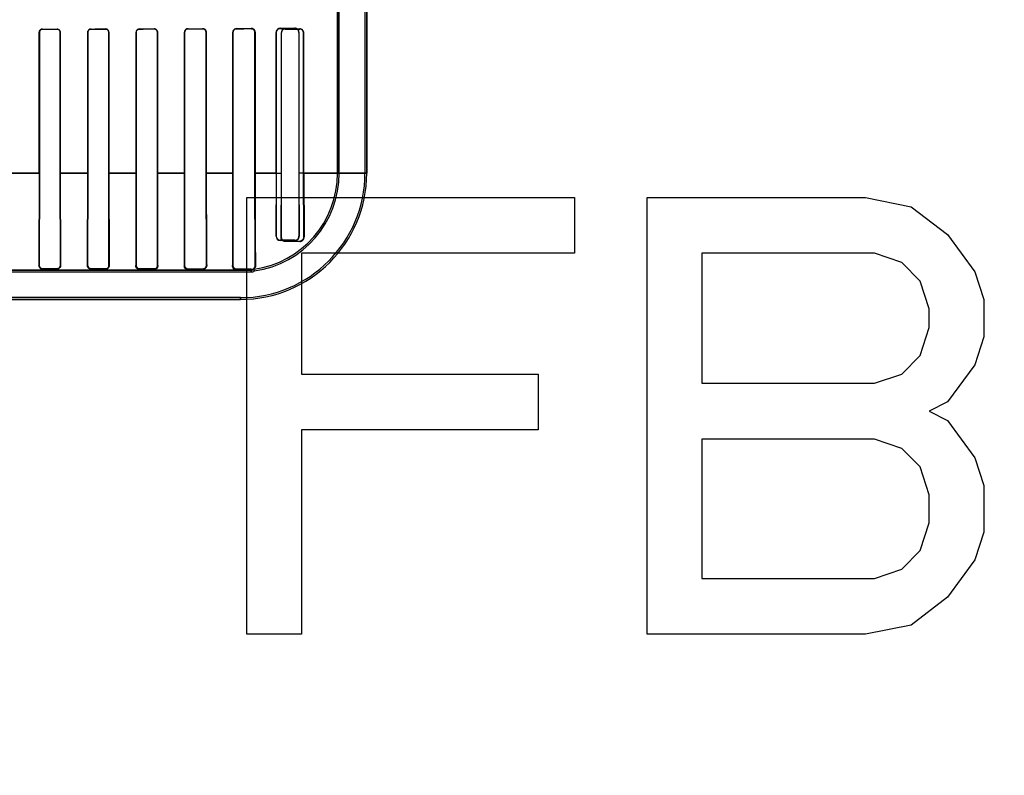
# Model space of a CAD drawing. Header units: millimetres. Extents: x 0 to 297, y 0 to 210.
# Tile 355 of 499: x 240.561 to 241.271, y 156.727 to 157.272. Entities that reach past the tile are written whole.
import ezdxf

# ---------------------------------------------------------------- set-up
doc = ezdxf.new("R2010")
doc.units = ezdxf.units.MM
doc.header["$LTSCALE"] = 16.335
doc.layers.get('0').update_dxf_attribs({"linetype": 'CONTINUOUS'})
for name, color, linetype in [('AXES_REF', 7, 'CONTINUOUS'), ('INTFCLR_1', 7, 'CONTINUOUS'), ('INTFCLR_72935', 7, 'CONTINUOUS')]:
    doc.layers.add(name, color=color, linetype=linetype)

msp = doc.modelspace()

# ---------------------------------------------------------------- linework, layer by layer
at = {"color": 7, "linetype": 'Continuous'}
for p, q in [((240.72438, 156.82896), (240.72438, 157.14396)), ((240.72438, 157.14396), (240.96063, 157.14396)), ((240.96063, 157.14396), (240.96063, 157.10375)), ((241.01313, 156.82896), (241.01313, 157.14396)), ((241.01313, 157.14396), (241.17063, 157.14396)), ((241.17063, 157.14396), (241.20344, 157.13726)), ((241.20344, 157.13726), (241.22969, 157.11716)), ((241.22969, 157.11716), (241.24938, 157.09035)), ((240.76375, 157.10375), (240.76375, 157.01662)), ((240.96063, 157.10375), (240.76375, 157.10375)), ((241.0525, 157.10375), (241.0525, 157.00992)), ((241.17719, 157.10375), (241.0525, 157.10375)), ((241.19688, 157.09705), (241.17719, 157.10375)), ((241.21, 157.08365), (241.19688, 157.09705)), ((241.24938, 157.09035), (241.25594, 157.07024)), ((241.21657, 157.06354), (241.21, 157.08365)), ((241.25594, 157.07024), (241.25594, 157.04343)), ((241.21657, 157.05013), (241.21657, 157.06354)), ((241.21, 157.03003), (241.21657, 157.05013)), ((241.25594, 157.04343), (241.24938, 157.02333)), ((241.19688, 157.01662), (241.21, 157.03003)), ((241.24938, 157.02333), (241.22969, 156.99652)), ((240.76375, 157.01662), (240.93438, 157.01662)), ((240.93438, 157.01662), (240.93438, 156.97641)), ((241.17719, 157.00992), (241.19688, 157.01662)), ((241.0525, 157.00992), (241.17719, 157.00992)), ((241.22969, 156.99652), (241.21657, 156.98982)), ((241.21657, 156.98982), (241.22969, 156.98311)), ((241.22969, 156.98311), (241.24938, 156.95631)), ((240.76375, 156.97641), (240.76375, 156.82896)), ((240.93438, 156.97641), (240.76375, 156.97641)), ((241.0525, 156.96971), (241.0525, 156.86918)), ((241.17719, 156.96971), (241.0525, 156.96971)), ((241.19688, 156.96301), (241.17719, 156.96971)), ((241.21, 156.9496), (241.19688, 156.96301)), ((241.24938, 156.95631), (241.25594, 156.9362)), ((241.21657, 156.9295), (241.21, 156.9496)), ((241.25594, 156.9362), (241.25594, 156.90269)), ((241.21657, 156.90939), (241.21657, 156.9295)), ((241.21, 156.88928), (241.21657, 156.90939)), ((241.25594, 156.90269), (241.24938, 156.88258)), ((241.19688, 156.87588), (241.21, 156.88928)), ((241.24938, 156.88258), (241.22969, 156.85577)), ((241.17719, 156.86918), (241.19688, 156.87588)), ((241.0525, 156.86918), (241.17719, 156.86918)), ((241.22969, 156.85577), (241.20344, 156.83567)), ((241.20344, 156.83567), (241.17063, 156.82896)), ((240.76375, 156.82896), (240.72438, 156.82896)), ((241.17063, 156.82896), (241.01313, 156.82896))]:
    msp.add_line(p, q, dxfattribs=at)
for radius in [6.78708, 6.7865, 6.74304]:
    msp.add_circle((241.48891, 154.71146), radius, dxfattribs=at)
for radius, start, end in [(6.72, 278.277129, 261.722871), (6.874, 113.082692, 346.830891)]:
    msp.add_arc((241.48891, 154.71146), radius, start, end, dxfattribs=at)
at = {"layer": 'AXES_REF', "color": 9, "linetype": 'Continuous'}
msp.add_circle((241.48891, 154.71146), 4.15, dxfattribs=at)
msp.add_arc((241.48891, 154.71146), 6.19116, 94.411812, 85.588188, dxfattribs=at)
at = {"layer": 'INTFCLR_1', "color": 6, "linetype": 'Continuous'}
for p, q in [((240.80957, 159.03047), (240.80957, 157.16145)), ((240.8108, 159.03045), (240.8108, 157.16145)), ((240.7898, 157.27877), (240.7898, 157.16145)), ((240.79104, 157.16145), (240.79104, 157.27877)), ((240.57463, 157.26295), (240.57463, 157.16145)), ((240.57471, 157.26295), (240.57471, 157.16145)), ((240.58975, 157.16145), (240.58975, 157.26295)), ((240.58983, 157.16145), (240.58983, 157.26295)), ((240.60956, 157.26295), (240.60956, 157.16145)), ((240.60965, 157.26295), (240.60965, 157.16145)), ((240.62481, 157.16145), (240.62481, 157.26295)), ((240.6249, 157.16145), (240.6249, 157.26295)), ((240.64448, 157.26295), (240.64448, 157.16145)), ((240.64457, 157.26295), (240.64457, 157.16145)), ((240.6599, 157.16145), (240.6599, 157.26295)), ((240.65999, 157.16145), (240.65999, 157.26295)), ((240.67938, 157.26295), (240.67938, 157.16145)), ((240.67948, 157.26295), (240.67948, 157.16145)), ((240.695, 157.16145), (240.695, 157.26295)), ((240.69511, 157.16145), (240.69511, 157.26295)), ((240.71424, 157.26295), (240.71424, 157.16145)), ((240.71436, 157.26295), (240.71436, 157.16145)), ((240.73014, 157.16145), (240.73014, 157.26295)), ((240.73027, 157.16145), (240.73027, 157.26295)), ((240.74905, 157.26247), (240.74905, 157.16145)), ((240.7492, 157.26247), (240.7492, 157.16145)), ((240.76533, 157.16145), (240.76533, 157.26247)), ((240.76551, 157.16145), (240.76551, 157.26247)), ((240.57463, 157.16145), (240.57444, 157.09495)), ((240.57471, 157.16145), (240.5746, 157.09495)), ((240.58986, 157.09495), (240.58975, 157.16145)), ((240.59002, 157.09495), (240.58983, 157.16145)), ((240.60956, 157.16145), (240.60936, 157.09495)), ((240.60965, 157.16145), (240.60953, 157.09495)), ((240.62493, 157.09495), (240.62481, 157.16145)), ((240.6249, 157.16145), (240.62511, 157.09495)), ((240.64448, 157.16145), (240.64426, 157.09495)), ((240.64457, 157.16145), (240.64445, 157.09495)), ((240.66003, 157.09495), (240.6599, 157.16145)), ((240.66022, 157.09495), (240.65999, 157.16145)), ((240.67938, 157.16145), (240.67913, 157.09495)), ((240.67948, 157.16145), (240.67934, 157.09495)), ((240.69515, 157.09495), (240.695, 157.16145)), ((240.71436, 157.16145), (240.7142, 157.09495)), ((240.73032, 157.09495), (240.73014, 157.16145)), ((240.74905, 157.16145), (240.74891, 157.11547)), ((240.7492, 157.16145), (240.74911, 157.11547)), ((240.76543, 157.11547), (240.76533, 157.16145)), ((240.76551, 157.16145), (240.76573, 157.11547)), ((240.75197, 157.11258), (240.76247, 157.11251)), ((240.75197, 157.11235), (240.76247, 157.11221)), ((240.5524, 157.09022), (240.72747, 157.09022)), ((240.57697, 157.09257), (240.58747, 157.09255)), ((240.57697, 157.09238), (240.58747, 157.09236)), ((240.61197, 157.09251), (240.62247, 157.09248)), ((240.61197, 157.0923), (240.62247, 157.09227)), ((240.64697, 157.09242), (240.65747, 157.09239)), ((240.64697, 157.09218), (240.65747, 157.09214)), ((240.68197, 157.0923), (240.69247, 157.09226)), ((240.68197, 157.09202), (240.69247, 157.09195)), ((240.71697, 157.09215), (240.72747, 157.0921)), ((240.72747, 157.09145), (240.7198, 157.09145)), ((240.73, 157.09095), (240.72954, 157.09214)), ((240.7198, 157.07169), (240.12963, 157.07169))]:
    msp.add_line(p, q, dxfattribs=at)
at = {"layer": 'INTFCLR_1', "color": 9, "linetype": 'Continuous'}
for p, q in [((240.57697, 157.26522), (240.57697, 157.2653)), ((240.58747, 157.26531), (240.58747, 157.26523)), ((240.61197, 157.26528), (240.61197, 157.26536)), ((240.62247, 157.26538), (240.62247, 157.2653)), ((240.64697, 157.26535), (240.64697, 157.26544)), ((240.65747, 157.26547), (240.65747, 157.26538)), ((240.68197, 157.26545), (240.68197, 157.26555)), ((240.69247, 157.26559), (240.69247, 157.26548)), ((240.71697, 157.26557), (240.71697, 157.26569)), ((240.72747, 157.26574), (240.72747, 157.26562)), ((240.75197, 157.26525), (240.75197, 157.2654)), ((240.76247, 157.26548), (240.76247, 157.26531)), ((240.57463, 157.26295), (240.57471, 157.26295)), ((240.58975, 157.26295), (240.58983, 157.26295)), ((240.60956, 157.26295), (240.60965, 157.26295)), ((240.62481, 157.26295), (240.6249, 157.26295)), ((240.64448, 157.26295), (240.64457, 157.26295)), ((240.6599, 157.26295), (240.65999, 157.26295)), ((240.67938, 157.26295), (240.67948, 157.26295)), ((240.695, 157.26295), (240.69511, 157.26295)), ((240.71424, 157.26295), (240.71436, 157.26295)), ((240.73014, 157.26295), (240.73027, 157.26295)), ((240.74905, 157.26247), (240.7492, 157.26247)), ((240.76533, 157.26247), (240.76551, 157.26247)), ((240.5547, 157.16145), (240.57471, 157.16145)), ((240.58975, 157.16145), (240.60965, 157.16145)), ((240.62481, 157.16145), (240.64457, 157.16145)), ((240.6599, 157.16145), (240.67948, 157.16145)), ((240.695, 157.16145), (240.71436, 157.16145)), ((240.73014, 157.16145), (240.7492, 157.16145)), ((240.76533, 157.16145), (240.8108, 157.16145)), ((240.74911, 157.11547), (240.74891, 157.11547)), ((240.76573, 157.11547), (240.76543, 157.11547)), ((240.75197, 157.11235), (240.75197, 157.11258)), ((240.76247, 157.11251), (240.76247, 157.11221)), ((240.5746, 157.09495), (240.57444, 157.09495)), ((240.59002, 157.09495), (240.58986, 157.09495)), ((240.60953, 157.09495), (240.60936, 157.09495)), ((240.62511, 157.09495), (240.62493, 157.09495)), ((240.64445, 157.09495), (240.64426, 157.09495)), ((240.66022, 157.09495), (240.66003, 157.09495)), ((240.67934, 157.09495), (240.67913, 157.09495)), ((240.69539, 157.09495), (240.69515, 157.09495)), ((240.7142, 157.09495), (240.71392, 157.09495)), ((240.73032, 157.09495), (240.73068, 157.09495)), ((240.7198, 157.09145), (240.5524, 157.09145)), ((240.57697, 157.09238), (240.57697, 157.09257)), ((240.58747, 157.09255), (240.58747, 157.09236)), ((240.61197, 157.0923), (240.61197, 157.09251)), ((240.62247, 157.09248), (240.62247, 157.09227)), ((240.64697, 157.09218), (240.64697, 157.09242)), ((240.65747, 157.09239), (240.65747, 157.09214)), ((240.68197, 157.09202), (240.68197, 157.0923)), ((240.69247, 157.09226), (240.69247, 157.09195)), ((240.71697, 157.09171), (240.71697, 157.09215)), ((240.72747, 157.0921), (240.72747, 157.09022)), ((240.7198, 157.07045), (240.12963, 157.07045)), ((240.7198, 157.07045), (240.7198, 157.07169))]:
    msp.add_line(p, q, dxfattribs=at)
at = {"layer": 'INTFCLR_1', "color": 7, "linetype": 'Continuous'}
for p, q in [((240.71579, 157.09198), (240.71536, 157.09222)), ((240.71626, 157.09181), (240.71579, 157.09198)), ((240.71697, 157.09171), (240.71626, 157.09181))]:
    msp.add_line(p, q, dxfattribs=at)
for points in [[(240.72747, 157.26574), (240.72757, 157.26574), (240.72768, 157.26574), (240.72778, 157.26573), (240.72788, 157.26571), (240.72797, 157.2657), (240.72807, 157.26568), (240.72816, 157.26566), (240.72825, 157.26563), (240.72833, 157.26561)], [(240.72832, 157.26548), (240.72823, 157.26551), (240.72814, 157.26553), (240.72805, 157.26556), (240.72796, 157.26557), (240.72786, 157.26559), (240.72776, 157.2656), (240.72767, 157.26561), (240.72757, 157.26562), (240.72747, 157.26562)], [(240.76332, 157.26519), (240.76324, 157.26521), (240.76315, 157.26523), (240.76306, 157.26525), (240.76297, 157.26527), (240.76288, 157.26529), (240.76278, 157.2653), (240.76268, 157.26531), (240.76257, 157.26531), (240.76247, 157.26531)], [(240.60964, 157.09374), (240.60959, 157.09386), (240.60954, 157.09397), (240.6095, 157.0941), (240.60946, 157.09424), (240.60942, 157.09438), (240.60939, 157.09452), (240.60938, 157.09466), (240.60937, 157.09481), (240.60936, 157.09495)], [(240.60953, 157.09495), (240.60953, 157.09486), (240.60954, 157.09476), (240.60955, 157.09466), (240.60956, 157.09456), (240.60958, 157.09447), (240.6096, 157.09437), (240.60963, 157.09427), (240.60966, 157.09417), (240.6097, 157.09407)], [(240.66022, 157.09495), (240.66022, 157.09486), (240.66022, 157.09477), (240.66022, 157.09468), (240.66021, 157.09459), (240.66019, 157.0945), (240.66018, 157.0944), (240.66016, 157.0943), (240.66013, 157.09421), (240.66011, 157.09411)]]:
    msp.add_lwpolyline(points, dxfattribs=at)
at = {"layer": 'INTFCLR_1', "color": 6, "linetype": 'Continuous'}
for centre, radius, start, end in [((240.75199, 157.26247), 0.00294, 90.39895, 179.99479), ((240.76249, 157.26247), 0.00302, 0.0097, 90.49661), ((240.7198, 157.16145), 0.091, 270, 360), ((240.7198, 157.16145), 0.08977, 270, 0), ((240.7198, 157.16145), 0.07, 277.99614, 360), ((240.7198, 157.16145), 0.07123, 278.22792, 0), ((240.75198, 157.11546), 0.00287, 179.76462, 269.62421), ((240.76252, 157.11541), 0.0032, 268.98273, 0.96556), ((240.76249, 157.11545), 0.00294, 269.56269, 0.29226), ((240.69248, 157.09494), 0.00267, 269.77451, 0.33762), ((240.72748, 157.09493), 0.00284, 269.67596, 0.42881), ((240.72747, 157.09495), 0.0035, 270, 306.33672), ((240.72747, 157.09495), 0.00473, 270, 302.31512)]:
    msp.add_arc(centre, radius, start, end, dxfattribs=at)
for centre, major_axis, start_param, end_param in [((240.42472, 157.26645), (0.36509, 0), -1.140627, -1.108745), ((240.42472, 157.26645), (0.38609, 0), -1.165445, -1.135656), ((240.42472, 157.26645), (0.36509, 0), -1.032246, -0.998394), ((240.42472, 157.26645), (0.38609, 0), -1.064439, -1.033062), ((240.42472, 157.26645), (0.36509, 0), -0.9163, -0.879521), ((240.42472, 157.26645), (0.38609, 0), -0.9574, -0.923735), ((240.42472, 157.26645), (0.36509, 0), -0.788898, -0.747504), ((240.42472, 157.26645), (0.38609, 0), -0.841558, -0.804464), ((240.42472, 157.26645), (0.36509, 0), -0.642675, -0.593022), ((240.42472, 157.26645), (0.38609, 0), -0.712156, -0.66947), ((240.42472, 157.26597), (0.36509, 0), -0.4593, -0.389436), ((240.42472, 157.26597), (0.38609, 0), -0.559335, -0.505765)]:
    msp.add_ellipse(centre, major_axis=major_axis, ratio=0.003491, start_param=start_param, end_param=end_param, dxfattribs=at)
for points, knots in [([(240.57697, 157.2653), (240.57641, 157.2653), (240.57518, 157.26484), (240.57463, 157.26359), (240.57463, 157.26295)], [0, 0, 0, 0, 0.463766, 1, 1, 1, 1]), ([(240.57697, 157.26522), (240.57651, 157.26522), (240.57534, 157.26487), (240.57471, 157.26365), (240.57471, 157.26295)], [0, 0, 0, 0, 0.393954, 1, 1, 1, 1]), ([(240.58983, 157.26295), (240.58983, 157.26347), (240.58942, 157.26471), (240.58815, 157.26532), (240.58747, 157.26531)], [0, 0, 0, 0, 0.429292, 1, 1, 1, 1]), ([(240.58975, 157.26295), (240.58975, 157.26346), (240.58935, 157.26465), (240.58813, 157.26523), (240.58747, 157.26523)], [0, 0, 0, 0, 0.431437, 1, 1, 1, 1]), ([(240.61197, 157.26536), (240.61138, 157.26536), (240.61011, 157.26488), (240.60956, 157.2636), (240.60956, 157.26295)], [0, 0, 0, 0, 0.47334, 1, 1, 1, 1]), ([(240.61197, 157.26528), (240.61149, 157.26528), (240.61028, 157.26491), (240.60965, 157.26366), (240.60965, 157.26295)], [0, 0, 0, 0, 0.401643, 1, 1, 1, 1]), ([(240.6249, 157.26295), (240.6249, 157.26347), (240.62449, 157.26475), (240.62318, 157.26539), (240.62247, 157.26538)], [0, 0, 0, 0, 0.419413, 1, 1, 1, 1]), ([(240.62481, 157.26295), (240.62481, 157.26346), (240.62442, 157.26469), (240.62315, 157.2653), (240.62247, 157.2653)], [0, 0, 0, 0, 0.422805, 1, 1, 1, 1]), ([(240.64697, 157.26544), (240.64649, 157.26544), (240.64521, 157.26509), (240.64448, 157.26374), (240.64448, 157.26295)], [0, 0, 0, 0, 0.373743, 1, 1, 1, 1]), ([(240.64697, 157.26535), (240.64652, 157.26535), (240.64528, 157.26501), (240.64457, 157.26372), (240.64457, 157.26295)], [0, 0, 0, 0, 0.369217, 1, 1, 1, 1]), ([(240.65999, 157.26295), (240.65999, 157.26347), (240.65959, 157.26479), (240.65823, 157.26548), (240.65747, 157.26547)], [0, 0, 0, 0, 0.405294, 1, 1, 1, 1]), ([(240.6599, 157.26295), (240.6599, 157.26346), (240.6595, 157.26473), (240.65819, 157.26538), (240.65747, 157.26538)], [0, 0, 0, 0, 0.4116, 1, 1, 1, 1]), ([(240.68197, 157.26555), (240.68145, 157.26555), (240.6801, 157.26515), (240.67938, 157.26375), (240.67938, 157.26295)], [0, 0, 0, 0, 0.394587, 1, 1, 1, 1]), ([(240.68197, 157.26545), (240.68145, 157.26545), (240.68015, 157.26504), (240.67948, 157.2637), (240.67948, 157.26295)], [0, 0, 0, 0, 0.409287, 1, 1, 1, 1]), ([(240.69511, 157.26295), (240.69511, 157.26346), (240.69473, 157.26483), (240.6933, 157.26559), (240.69247, 157.26559)], [0, 0, 0, 0, 0.376083, 1, 1, 1, 1]), ([(240.695, 157.26295), (240.695, 157.26346), (240.69462, 157.26478), (240.69325, 157.26549), (240.69247, 157.26548)], [0, 0, 0, 0, 0.392607, 1, 1, 1, 1]), ([(240.71697, 157.26569), (240.71646, 157.26569), (240.71505, 157.26531), (240.71424, 157.26383), (240.71424, 157.26295)], [0, 0, 0, 0, 0.364649, 1, 1, 1, 1]), ([(240.71697, 157.26557), (240.7165, 157.26557), (240.71516, 157.26523), (240.71436, 157.26381), (240.71436, 157.26295)], [0, 0, 0, 0, 0.351042, 1, 1, 1, 1]), ([(240.75197, 157.26525), (240.75142, 157.26525), (240.74998, 157.26483), (240.7492, 157.26334), (240.7492, 157.26247)], [0, 0, 0, 0, 0.38412, 1, 1, 1, 1]), ([(240.69511, 157.16145), (240.69511, 157.16005), (240.69511, 157.15724), (240.69511, 157.15304), (240.69511, 157.14884), (240.69512, 157.14466), (240.69513, 157.1405), (240.69513, 157.13637), (240.69514, 157.13227), (240.69515, 157.12823), (240.69517, 157.12424), (240.69518, 157.12035), (240.6952, 157.11653), (240.69521, 157.11284), (240.69524, 157.10929), (240.69526, 157.10592), (240.69529, 157.10279), (240.69531, 157.0999), (240.69535, 157.09732), (240.69537, 157.0957), (240.69539, 157.09495)], [0, 0, 0, 0, 0.063369, 0.126652, 0.189729, 0.252754, 0.315169, 0.377454, 0.438989, 0.500359, 0.55942, 0.618922, 0.675915, 0.731627, 0.785378, 0.836436, 0.8834, 0.926854, 0.966422, 1, 1, 1, 1]), ([(240.71424, 157.16145), (240.71424, 157.16079), (240.71424, 157.15947), (240.71424, 157.15748), (240.71424, 157.15549), (240.71424, 157.1535), (240.71424, 157.15151), (240.71424, 157.14952), (240.71423, 157.14752), (240.71423, 157.14552), (240.71423, 157.14352), (240.71422, 157.14151), (240.71422, 157.13951), (240.71422, 157.1375), (240.71421, 157.13549), (240.71421, 157.13347), (240.7142, 157.13146), (240.7142, 157.12945), (240.71419, 157.12745), (240.71418, 157.12545), (240.71418, 157.12346), (240.71417, 157.12148), (240.71416, 157.11951), (240.71415, 157.11756), (240.71414, 157.11564), (240.71413, 157.11373), (240.71412, 157.11186), (240.71411, 157.11002), (240.71409, 157.10822), (240.71408, 157.10646), (240.71406, 157.10476), (240.71405, 157.10311), (240.71403, 157.10153), (240.71401, 157.10003), (240.71398, 157.09784), (240.71395, 157.09616), (240.71392, 157.09495)], [0, 0, 0, 0, 0.029867, 0.059742, 0.089635, 0.11955, 0.1495, 0.179482, 0.209509, 0.239575, 0.26969, 0.299842, 0.330039, 0.360261, 0.39051, 0.42076, 0.451007, 0.481217, 0.511377, 0.541445, 0.571397, 0.601185, 0.630768, 0.660096, 0.689112, 0.717758, 0.745962, 0.773654, 0.800751, 0.827175, 0.85283, 0.877615, 0.901401, 0.924129, 0.945682, 1, 1, 1, 1]), ([(240.73027, 157.16145), (240.73027, 157.16084), (240.73027, 157.1596), (240.73027, 157.15775), (240.73027, 157.15589), (240.73027, 157.15403), (240.73027, 157.15216), (240.73027, 157.15029), (240.73028, 157.14842), (240.73028, 157.14653), (240.73028, 157.14464), (240.73028, 157.14274), (240.73029, 157.14083), (240.73029, 157.13892), (240.7303, 157.13699), (240.7303, 157.13506), (240.73031, 157.13312), (240.73031, 157.13117), (240.73032, 157.12922), (240.73033, 157.12726), (240.73033, 157.12531), (240.73034, 157.12335), (240.73035, 157.1214), (240.73036, 157.11946), (240.73037, 157.11753), (240.73038, 157.11561), (240.7304, 157.11372), (240.73041, 157.11185), (240.73043, 157.11001), (240.73044, 157.10821), (240.73046, 157.10645), (240.73048, 157.10475), (240.7305, 157.10312), (240.73052, 157.10158), (240.73055, 157.09977), (240.73059, 157.09758), (240.73064, 157.09586), (240.73068, 157.09495)], [0, 0, 0, 0, 0.027864, 0.055744, 0.08366, 0.111627, 0.139665, 0.167785, 0.196004, 0.224329, 0.252774, 0.281341, 0.31004, 0.338867, 0.367824, 0.396898, 0.426086, 0.455366, 0.484725, 0.514126, 0.54355, 0.57295, 0.602293, 0.631521, 0.660581, 0.6894, 0.717926, 0.746078, 0.773758, 0.800874, 0.827375, 0.853099, 0.877722, 0.900905, 0.922316, 0.959331, 1, 1, 1, 1]), ([(240.57444, 157.09495), (240.57443, 157.09447), (240.57478, 157.09314), (240.57616, 157.09238), (240.57697, 157.09238)], [0, 0, 0, 0, 0.374088, 1, 1, 1, 1]), ([(240.5746, 157.09495), (240.5746, 157.09447), (240.57496, 157.09323), (240.57624, 157.09257), (240.57697, 157.09257)], [0, 0, 0, 0, 0.402235, 1, 1, 1, 1]), ([(240.58747, 157.09255), (240.58793, 157.09255), (240.58918, 157.0929), (240.58986, 157.0942), (240.58986, 157.09495)], [0, 0, 0, 0, 0.381627, 1, 1, 1, 1]), ([(240.62247, 157.09248), (240.62293, 157.09248), (240.62421, 157.09283), (240.62494, 157.09417), (240.62493, 157.09495)], [0, 0, 0, 0, 0.370947, 1, 1, 1, 1]), ([(240.64445, 157.09495), (240.64445, 157.09445), (240.64483, 157.09313), (240.64619, 157.09242), (240.64697, 157.09242)], [0, 0, 0, 0, 0.394161, 1, 1, 1, 1]), ([(240.65747, 157.09239), (240.65794, 157.09239), (240.65926, 157.09273), (240.66003, 157.09412), (240.66003, 157.09495)], [0, 0, 0, 0, 0.362125, 1, 1, 1, 1]), ([(240.67934, 157.09495), (240.67934, 157.09443), (240.67973, 157.09306), (240.68115, 157.09231), (240.68197, 157.0923)], [0, 0, 0, 0, 0.391411, 1, 1, 1, 1]), ([(240.72954, 157.09214), (240.72905, 157.09207), (240.73091, 157.0936), (240.7307, 157.09441), (240.73068, 157.09495)], [0, 0, 0, 0, 0.475271, 1, 1, 1, 1]), ([(240.71697, 157.09171), (240.71744, 157.0917), (240.71859, 157.09168), (240.7198, 157.09164), (240.72262, 157.09162), (240.72041, 157.09145), (240.7198, 157.09145)], [0, 0, 0, 0, 0.216783, 0.503818, 0.717771, 1, 1, 1, 1])]:
    msp.add_open_spline(points, degree=3, knots=knots, dxfattribs=at)
at = {"layer": 'INTFCLR_1', "color": 7, "linetype": 'Continuous'}
for points, knots in [([(240.73027, 157.26295), (240.73027, 157.26352), (240.72984, 157.26498), (240.72833, 157.26573), (240.72747, 157.26574)], [0, 0, 0, 0, 0.39445, 1, 1, 1, 1]), ([(240.73014, 157.26295), (240.73014, 157.26342), (240.7298, 157.2648), (240.72835, 157.2656), (240.72747, 157.26562)], [0, 0, 0, 0, 0.342813, 1, 1, 1, 1]), ([(240.72833, 157.26561), (240.72888, 157.26543), (240.72989, 157.26472), (240.73027, 157.26353), (240.73027, 157.26295)], [0, 0, 0, 0, 0.496787, 1, 1, 1, 1]), ([(240.76533, 157.26247), (240.76533, 157.26295), (240.76498, 157.26443), (240.76342, 157.26531), (240.76247, 157.26531)], [0, 0, 0, 0, 0.336726, 1, 1, 1, 1]), ([(240.74891, 157.11547), (240.7489, 157.11485), (240.74924, 157.11373), (240.75045, 157.11262), (240.75145, 157.11236), (240.75197, 157.11235)], [0, 0, 0, 0, 0.388333, 0.675434, 1, 1, 1, 1]), ([(240.58747, 157.09236), (240.58793, 157.09236), (240.58926, 157.0927), (240.59002, 157.09411), (240.59002, 157.09495)], [0, 0, 0, 0, 0.353136, 1, 1, 1, 1]), ([(240.60936, 157.09495), (240.60937, 157.09446), (240.6097, 157.09309), (240.61112, 157.09231), (240.61197, 157.0923)], [0, 0, 0, 0, 0.369902, 1, 1, 1, 1]), ([(240.60953, 157.09495), (240.60953, 157.09446), (240.60991, 157.09318), (240.61122, 157.0925), (240.61197, 157.09251)], [0, 0, 0, 0, 0.400657, 1, 1, 1, 1]), ([(240.6097, 157.09407), (240.60987, 157.09362), (240.61049, 157.09281), (240.61148, 157.09251), (240.61197, 157.09251)], [0, 0, 0, 0, 0.494619, 1, 1, 1, 1]), ([(240.62247, 157.09227), (240.62292, 157.09227), (240.62385, 157.09251), (240.62487, 157.09354), (240.62511, 157.09449), (240.62511, 157.09495)], [0, 0, 0, 0, 0.325955, 0.665861, 1, 1, 1, 1]), ([(240.64426, 157.09495), (240.64427, 157.0945), (240.64448, 157.09356), (240.64549, 157.09247), (240.64648, 157.09219), (240.64697, 157.09218)], [0, 0, 0, 0, 0.31758, 0.655144, 1, 1, 1, 1]), ([(240.65747, 157.09214), (240.65792, 157.09214), (240.65886, 157.09238), (240.65995, 157.09342), (240.66023, 157.09443), (240.66022, 157.09495)], [0, 0, 0, 0, 0.316954, 0.636834, 1, 1, 1, 1]), ([(240.67913, 157.09495), (240.67913, 157.09444), (240.67936, 157.09345), (240.68044, 157.09232), (240.68144, 157.09203), (240.68197, 157.09202)], [0, 0, 0, 0, 0.341214, 0.651077, 1, 1, 1, 1]), ([(240.69247, 157.09195), (240.69292, 157.09195), (240.69387, 157.09218), (240.69507, 157.09323), (240.6954, 157.09435), (240.69539, 157.09495)], [0, 0, 0, 0, 0.296938, 0.606295, 1, 1, 1, 1]), ([(240.71392, 157.09495), (240.71394, 157.09449), (240.71409, 157.09352), (240.71512, 157.09219), (240.71629, 157.09172), (240.71697, 157.09171)], [0, 0, 0, 0, 0.285788, 0.58441, 1, 1, 1, 1]), ([(240.71419, 157.09495), (240.71419, 157.09435), (240.71466, 157.09288), (240.71615, 157.09215), (240.71696, 157.09215)], [0, 0, 0, 0, 0.426912, 1, 1, 1, 1])]:
    msp.add_open_spline(points, degree=3, knots=knots, dxfattribs=at)
for points in [[(240.74987, 157.1132), (240.74942, 157.11363), (240.74896, 157.11421), (240.74896, 157.11484)], [(240.75197, 157.11235), (240.75139, 157.11235), (240.75073, 157.11245), (240.75031, 157.11285)], [(240.59002, 157.09495), (240.59003, 157.09444), (240.58986, 157.0939), (240.58957, 157.09347)], [(240.62511, 157.09495), (240.62511, 157.09449), (240.62502, 157.09399), (240.62476, 157.0936)], [(240.64522, 157.09283), (240.64484, 157.09316), (240.64438, 157.0936), (240.64439, 157.0941)], [(240.67985, 157.09298), (240.67954, 157.09334), (240.6792, 157.09376), (240.6792, 157.09423)], [(240.69539, 157.09495), (240.6954, 157.09448), (240.69534, 157.09395), (240.69507, 157.09355)], [(240.7142, 157.09495), (240.71419, 157.09442), (240.71436, 157.09386), (240.71465, 157.09341)], [(240.58957, 157.09347), (240.5893, 157.09308), (240.58895, 157.09257), (240.58848, 157.09257)], [(240.62465, 157.09342), (240.6244, 157.09306), (240.62409, 157.09254), (240.62364, 157.09254)], [(240.64697, 157.09218), (240.64649, 157.09219), (240.64595, 157.09226), (240.64559, 157.09257)], [(240.68197, 157.09202), (240.68149, 157.09202), (240.6809, 157.09204), (240.68058, 157.0924)], [(240.71465, 157.09341), (240.71493, 157.09298), (240.7153, 157.09241), (240.71582, 157.09241)]]:
    msp.add_open_spline(points, degree=3, dxfattribs=at)
at = {"layer": 'INTFCLR_72935', "color": 6, "linetype": 'Continuous'}
for p, q in [((240.80957, 159.03048), (240.80957, 157.16145)), ((240.8108, 157.16145), (240.8108, 159.03045)), ((240.7898, 157.16145), (240.7898, 157.28082)), ((240.79104, 157.16145), (240.79104, 157.28207)), ((240.57463, 157.16145), (240.57463, 157.26295)), ((240.57471, 157.16145), (240.57471, 157.26295)), ((240.58975, 157.26295), (240.58975, 157.16145)), ((240.58983, 157.26295), (240.58983, 157.16145)), ((240.60956, 157.16145), (240.60956, 157.26295)), ((240.60965, 157.16145), (240.60965, 157.26295)), ((240.62481, 157.26295), (240.62481, 157.16145)), ((240.6249, 157.26295), (240.6249, 157.16145)), ((240.64448, 157.16145), (240.64448, 157.26295)), ((240.64457, 157.16145), (240.64457, 157.26295)), ((240.6599, 157.26295), (240.6599, 157.16145)), ((240.65999, 157.26295), (240.65999, 157.16145)), ((240.67938, 157.16145), (240.67938, 157.26295)), ((240.67948, 157.16145), (240.67948, 157.26295)), ((240.695, 157.26295), (240.695, 157.16145)), ((240.69511, 157.26295), (240.69511, 157.16145)), ((240.71424, 157.16145), (240.71424, 157.26295)), ((240.71436, 157.16145), (240.71436, 157.26295)), ((240.73014, 157.26295), (240.73014, 157.16145)), ((240.73027, 157.26295), (240.73027, 157.16145)), ((240.74557, 157.16145), (240.74557, 157.26295)), ((240.74571, 157.16145), (240.74571, 157.26295)), ((240.76181, 157.26295), (240.76181, 157.16145)), ((240.76198, 157.26295), (240.76198, 157.16145)), ((240.57463, 157.16145), (240.57444, 157.09495)), ((240.5746, 157.09495), (240.57471, 157.16145)), ((240.58975, 157.16145), (240.58986, 157.09495)), ((240.59002, 157.09495), (240.58983, 157.16145)), ((240.60956, 157.16145), (240.60936, 157.09495)), ((240.60953, 157.09495), (240.60965, 157.16145)), ((240.62481, 157.16145), (240.62493, 157.09495)), ((240.6249, 157.16145), (240.62511, 157.09495)), ((240.64448, 157.16145), (240.64426, 157.09495)), ((240.64445, 157.09495), (240.64457, 157.16145)), ((240.6599, 157.16145), (240.66003, 157.09495)), ((240.66022, 157.09495), (240.65999, 157.16145)), ((240.67938, 157.16145), (240.67913, 157.09495)), ((240.67934, 157.09495), (240.67948, 157.16145)), ((240.695, 157.16145), (240.69515, 157.09495)), ((240.7142, 157.09495), (240.71436, 157.16145)), ((240.73014, 157.16145), (240.73032, 157.09495)), ((240.74557, 157.16145), (240.74544, 157.11595)), ((240.74563, 157.11595), (240.74571, 157.16145)), ((240.76181, 157.16145), (240.7619, 157.11595)), ((240.76198, 157.16145), (240.76216, 157.11595)), ((240.75897, 157.11303), (240.74847, 157.1131)), ((240.5491, 157.09022), (240.72747, 157.09022)), ((240.58747, 157.09255), (240.57697, 157.09257)), ((240.57697, 157.09238), (240.58747, 157.09236)), ((240.62247, 157.09248), (240.61197, 157.09251)), ((240.61197, 157.0923), (240.62247, 157.09227)), ((240.65747, 157.09239), (240.64697, 157.09242)), ((240.64697, 157.09218), (240.65747, 157.09214)), ((240.69247, 157.09226), (240.68197, 157.0923)), ((240.68197, 157.09202), (240.69247, 157.09195)), ((240.72747, 157.0921), (240.71697, 157.09215)), ((240.7198, 157.09145), (240.72747, 157.09145)), ((240.73, 157.09095), (240.72954, 157.09214)), ((240.7198, 157.07169), (240.12963, 157.07169))]:
    msp.add_line(p, q, dxfattribs=at)
at = {"layer": 'INTFCLR_72935', "color": 9, "linetype": 'Continuous'}
for p, q in [((240.57697, 157.2653), (240.57697, 157.26522)), ((240.58747, 157.26523), (240.58747, 157.26531)), ((240.61197, 157.26536), (240.61197, 157.26528)), ((240.62247, 157.2653), (240.62247, 157.26538)), ((240.64697, 157.26544), (240.64697, 157.26535)), ((240.65747, 157.26538), (240.65747, 157.26547)), ((240.68197, 157.26555), (240.68197, 157.26545)), ((240.69247, 157.26548), (240.69247, 157.26559)), ((240.71697, 157.26569), (240.71697, 157.26557)), ((240.72747, 157.26562), (240.72747, 157.26574)), ((240.74847, 157.26587), (240.74847, 157.26572)), ((240.75897, 157.26578), (240.75897, 157.26594)), ((240.57471, 157.26295), (240.57463, 157.26295)), ((240.58983, 157.26295), (240.58975, 157.26295)), ((240.60965, 157.26295), (240.60956, 157.26295)), ((240.6249, 157.26295), (240.62481, 157.26295)), ((240.64457, 157.26295), (240.64448, 157.26295)), ((240.65999, 157.26295), (240.6599, 157.26295)), ((240.67948, 157.26295), (240.67938, 157.26295)), ((240.69511, 157.26295), (240.695, 157.26295)), ((240.71436, 157.26295), (240.71424, 157.26295)), ((240.73027, 157.26295), (240.73014, 157.26295)), ((240.74571, 157.26295), (240.74557, 157.26295)), ((240.76198, 157.26295), (240.76181, 157.26295)), ((240.57471, 157.16145), (240.5547, 157.16145)), ((240.60965, 157.16145), (240.58975, 157.16145)), ((240.64457, 157.16145), (240.62481, 157.16145)), ((240.67948, 157.16145), (240.6599, 157.16145)), ((240.71436, 157.16145), (240.695, 157.16145)), ((240.74571, 157.16145), (240.73014, 157.16145)), ((240.8108, 157.16145), (240.76181, 157.16145)), ((240.74544, 157.11595), (240.74563, 157.11595)), ((240.7619, 157.11595), (240.76216, 157.11595)), ((240.74847, 157.1131), (240.74847, 157.11288)), ((240.75897, 157.11276), (240.75897, 157.11303)), ((240.57444, 157.09495), (240.5746, 157.09495)), ((240.58986, 157.09495), (240.59002, 157.09495)), ((240.60936, 157.09495), (240.60953, 157.09495)), ((240.62493, 157.09495), (240.62511, 157.09495)), ((240.64426, 157.09495), (240.64445, 157.09495)), ((240.66003, 157.09495), (240.66022, 157.09495)), ((240.67913, 157.09495), (240.67934, 157.09495)), ((240.69515, 157.09495), (240.69539, 157.09495)), ((240.71392, 157.09495), (240.7142, 157.09495)), ((240.73068, 157.09495), (240.73032, 157.09495)), ((240.5524, 157.09145), (240.7198, 157.09145)), ((240.57697, 157.09257), (240.57697, 157.09238)), ((240.58747, 157.09236), (240.58747, 157.09255)), ((240.61197, 157.09251), (240.61197, 157.0923)), ((240.62247, 157.09227), (240.62247, 157.09248)), ((240.64697, 157.09242), (240.64697, 157.09218)), ((240.65747, 157.09214), (240.65747, 157.09239)), ((240.68197, 157.0923), (240.68197, 157.09202)), ((240.69247, 157.09195), (240.69247, 157.09226)), ((240.71697, 157.09215), (240.71697, 157.09171)), ((240.72747, 157.09022), (240.72747, 157.0921)), ((240.12963, 157.07045), (240.7198, 157.07045)), ((240.7198, 157.07169), (240.7198, 157.07045))]:
    msp.add_line(p, q, dxfattribs=at)
at = {"layer": 'INTFCLR_72935', "color": 7, "linetype": 'Continuous'}
for p, q in [((240.71536, 157.09222), (240.71579, 157.09198)), ((240.71579, 157.09198), (240.71626, 157.09181)), ((240.71626, 157.09181), (240.71697, 157.09171))]:
    msp.add_line(p, q, dxfattribs=at)
for points in [[(240.69334, 157.26544), (240.69325, 157.26547), (240.69316, 157.2655), (240.69306, 157.26552), (240.69297, 157.26554), (240.69287, 157.26556), (240.69277, 157.26557), (240.69267, 157.26558), (240.69257, 157.26559), (240.69247, 157.26559)], [(240.72833, 157.26561), (240.72825, 157.26563), (240.72816, 157.26566), (240.72807, 157.26568), (240.72798, 157.2657), (240.72788, 157.26571), (240.72778, 157.26573), (240.72768, 157.26574), (240.72757, 157.26574), (240.72747, 157.26574)], [(240.72747, 157.26562), (240.72756, 157.26562), (240.72766, 157.26561), (240.72775, 157.2656), (240.72785, 157.26559), (240.72795, 157.26558), (240.72805, 157.26556), (240.72814, 157.26553), (240.72823, 157.26551), (240.72832, 157.26548)], [(240.75897, 157.26578), (240.75907, 157.26578), (240.75918, 157.26577), (240.75928, 157.26576), (240.75938, 157.26575), (240.75947, 157.26574), (240.75956, 157.26572), (240.75965, 157.2657), (240.75974, 157.26568), (240.75982, 157.26565)], [(240.60936, 157.09495), (240.60937, 157.09485), (240.60937, 157.09474), (240.60938, 157.09463), (240.60939, 157.09453), (240.60941, 157.09442), (240.60943, 157.09432), (240.60946, 157.09422), (240.60949, 157.09411), (240.60953, 157.09401)], [(240.60969, 157.09407), (240.60966, 157.09417), (240.60963, 157.09427), (240.6096, 157.09437), (240.60958, 157.09447), (240.60956, 157.09457), (240.60955, 157.09466), (240.60954, 157.09476), (240.60953, 157.09486), (240.60953, 157.09495)], [(240.66011, 157.09411), (240.66013, 157.09421), (240.66016, 157.0943), (240.66018, 157.0944), (240.66019, 157.0945), (240.66021, 157.09459), (240.66022, 157.09468), (240.66022, 157.09477), (240.66022, 157.09487), (240.66022, 157.09495)]]:
    msp.add_lwpolyline(points, dxfattribs=at)
at = {"layer": 'INTFCLR_72935', "color": 6, "linetype": 'Continuous'}
for centre, radius, start, end in [((240.74848, 157.26295), 0.00291, 90.37888, 179.99542), ((240.75899, 157.26295), 0.00299, 0.00798, 90.46305), ((240.7198, 157.16145), 0.091, 270, 360), ((240.7198, 157.16145), 0.08977, 270, 0), ((240.7198, 157.16145), 0.07, 277.99614, 360), ((240.7198, 157.16145), 0.07123, 278.22792, 0), ((240.74849, 157.11593), 0.00306, 179.56282, 269.44249), ((240.74848, 157.11594), 0.00285, 179.77621, 269.64142), ((240.75901, 157.11591), 0.00316, 269.21598, 0.7384), ((240.75899, 157.11594), 0.00292, 269.58881, 0.27411), ((240.72635, 154.66507), 2.4479, 89.23667, 89.48244), ((240.72748, 157.09493), 0.00284, 269.67593, 0.42873), ((240.72747, 157.09495), 0.0035, 270, 306.33672), ((240.72747, 157.09495), 0.00473, 270, 302.31512)]:
    msp.add_arc(centre, radius, start, end, dxfattribs=at)
for major_axis, start_param, end_param in [((0.36509, 0), -1.140627, -1.108745), ((0.38609, 0), -1.165445, -1.135656), ((0.36509, 0), -1.032246, -0.998394), ((0.38609, 0), -1.064439, -1.033062), ((0.36509, 0), -0.9163, -0.879521), ((0.38609, 0), -0.9574, -0.923735), ((0.36509, 0), -0.788898, -0.747504), ((0.38609, 0), -0.841558, -0.804464), ((0.36509, 0), -0.642675, -0.593022), ((0.38609, 0), -0.712156, -0.66947), ((0.36509, 0), -0.480473, -0.413956), ((0.38609, 0), -0.576193, -0.524172)]:
    msp.add_ellipse((240.42472, 157.26645), major_axis=major_axis, ratio=0.003491, start_param=start_param, end_param=end_param, dxfattribs=at)
for points, knots in [([(240.57463, 157.26295), (240.57463, 157.26347), (240.57504, 157.2647), (240.57629, 157.2653), (240.57697, 157.2653)], [0, 0, 0, 0, 0.432834, 1, 1, 1, 1]), ([(240.57471, 157.26295), (240.57471, 157.26346), (240.57511, 157.26465), (240.57632, 157.26522), (240.57697, 157.26522)], [0, 0, 0, 0, 0.438506, 1, 1, 1, 1]), ([(240.58983, 157.26295), (240.58983, 157.26348), (240.58941, 157.26472), (240.58815, 157.26532), (240.58747, 157.26531)], [0, 0, 0, 0, 0.434167, 1, 1, 1, 1]), ([(240.58747, 157.26523), (240.58793, 157.26523), (240.58912, 157.26487), (240.58975, 157.26365), (240.58975, 157.26295)], [0, 0, 0, 0, 0.404563, 1, 1, 1, 1]), ([(240.61197, 157.26536), (240.61151, 157.26536), (240.61027, 157.26502), (240.60956, 157.26372), (240.60956, 157.26295)], [0, 0, 0, 0, 0.370654, 1, 1, 1, 1]), ([(240.60965, 157.26295), (240.60965, 157.26346), (240.61005, 157.26468), (240.61129, 157.26527), (240.61197, 157.26528)], [0, 0, 0, 0, 0.429389, 1, 1, 1, 1]), ([(240.6249, 157.26295), (240.6249, 157.26348), (240.62449, 157.26475), (240.62318, 157.26539), (240.62247, 157.26538)], [0, 0, 0, 0, 0.422388, 1, 1, 1, 1]), ([(240.62247, 157.2653), (240.62303, 157.2653), (240.62427, 157.26484), (240.62481, 157.26358), (240.62481, 157.26295)], [0, 0, 0, 0, 0.47417, 1, 1, 1, 1]), ([(240.64697, 157.26544), (240.64648, 157.26544), (240.64519, 157.26507), (240.64448, 157.26373), (240.64448, 157.26295)], [0, 0, 0, 0, 0.383062, 1, 1, 1, 1]), ([(240.64457, 157.26295), (240.64457, 157.26346), (240.64497, 157.26472), (240.64625, 157.26535), (240.64697, 157.26535)], [0, 0, 0, 0, 0.417183, 1, 1, 1, 1]), ([(240.65999, 157.26295), (240.65999, 157.26347), (240.65959, 157.26479), (240.65823, 157.26548), (240.65747, 157.26547)], [0, 0, 0, 0, 0.404898, 1, 1, 1, 1]), ([(240.65747, 157.26538), (240.65794, 157.26538), (240.6592, 157.26503), (240.6599, 157.26372), (240.6599, 157.26295)], [0, 0, 0, 0, 0.383513, 1, 1, 1, 1]), ([(240.68197, 157.26555), (240.68144, 157.26555), (240.68009, 157.26514), (240.67938, 157.26374), (240.67938, 157.26295)], [0, 0, 0, 0, 0.400719, 1, 1, 1, 1]), ([(240.67948, 157.26295), (240.67948, 157.26346), (240.67987, 157.26476), (240.68121, 157.26545), (240.68197, 157.26545)], [0, 0, 0, 0, 0.400302, 1, 1, 1, 1]), ([(240.69247, 157.26548), (240.69298, 157.26549), (240.6943, 157.2651), (240.695, 157.26373), (240.695, 157.26295)], [0, 0, 0, 0, 0.398583, 1, 1, 1, 1]), ([(240.71697, 157.26569), (240.71645, 157.26569), (240.71504, 157.2653), (240.71424, 157.26382), (240.71424, 157.26295)], [0, 0, 0, 0, 0.372091, 1, 1, 1, 1]), ([(240.71436, 157.26295), (240.71436, 157.26345), (240.71473, 157.2648), (240.71613, 157.26557), (240.71697, 157.26557)], [0, 0, 0, 0, 0.373103, 1, 1, 1, 1]), ([(240.74571, 157.26295), (240.74571, 157.2635), (240.74613, 157.26494), (240.74761, 157.26572), (240.74847, 157.26572)], [0, 0, 0, 0, 0.392052, 1, 1, 1, 1]), ([(240.69511, 157.16145), (240.69511, 157.16006), (240.69511, 157.15726), (240.69511, 157.15307), (240.69511, 157.14889), (240.69512, 157.14472), (240.69513, 157.14056), (240.69513, 157.13642), (240.69514, 157.13232), (240.69515, 157.12831), (240.69517, 157.12434), (240.69518, 157.12047), (240.6952, 157.11667), (240.69521, 157.113), (240.69523, 157.10945), (240.69526, 157.10607), (240.69528, 157.10289), (240.69531, 157.09997), (240.69535, 157.09735), (240.69537, 157.09571), (240.69539, 157.09495)], [0, 0, 0, 0, 0.063056, 0.126122, 0.189031, 0.251712, 0.31432, 0.376791, 0.43806, 0.499256, 0.557911, 0.617067, 0.673917, 0.729248, 0.782839, 0.83378, 0.881762, 0.92634, 0.965697, 1, 1, 1, 1]), ([(240.71424, 157.16145), (240.71424, 157.16079), (240.71424, 157.15947), (240.71424, 157.15748), (240.71424, 157.15549), (240.71424, 157.1535), (240.71424, 157.15151), (240.71424, 157.14952), (240.71423, 157.14752), (240.71423, 157.14552), (240.71423, 157.14352), (240.71422, 157.14151), (240.71422, 157.13951), (240.71422, 157.1375), (240.71421, 157.13549), (240.71421, 157.13347), (240.7142, 157.13146), (240.7142, 157.12945), (240.71419, 157.12745), (240.71418, 157.12545), (240.71418, 157.12346), (240.71417, 157.12148), (240.71416, 157.11951), (240.71415, 157.11756), (240.71414, 157.11564), (240.71413, 157.11373), (240.71412, 157.11186), (240.71411, 157.11002), (240.71409, 157.10822), (240.71408, 157.10646), (240.71406, 157.10476), (240.71405, 157.10311), (240.71403, 157.10153), (240.71401, 157.10003), (240.71398, 157.09784), (240.71395, 157.09616), (240.71392, 157.09495)], [0, 0, 0, 0, 0.029868, 0.059743, 0.089636, 0.119551, 0.1495, 0.179483, 0.209509, 0.239575, 0.269691, 0.299843, 0.33004, 0.360261, 0.390511, 0.420761, 0.451008, 0.481218, 0.511378, 0.541446, 0.571398, 0.601186, 0.63077, 0.660097, 0.689114, 0.717759, 0.745963, 0.773656, 0.800752, 0.827176, 0.852832, 0.877618, 0.901405, 0.924131, 0.945682, 1, 1, 1, 1]), ([(240.73027, 157.16145), (240.73027, 157.16084), (240.73027, 157.1596), (240.73027, 157.15775), (240.73027, 157.15589), (240.73027, 157.15403), (240.73027, 157.15216), (240.73027, 157.15029), (240.73028, 157.14842), (240.73028, 157.14653), (240.73028, 157.14464), (240.73028, 157.14274), (240.73029, 157.14083), (240.73029, 157.13892), (240.7303, 157.13699), (240.7303, 157.13506), (240.73031, 157.13312), (240.73031, 157.13117), (240.73032, 157.12922), (240.73033, 157.12726), (240.73033, 157.12531), (240.73034, 157.12335), (240.73035, 157.1214), (240.73036, 157.11946), (240.73037, 157.11753), (240.73038, 157.11561), (240.7304, 157.11372), (240.73041, 157.11185), (240.73043, 157.11001), (240.73044, 157.10821), (240.73046, 157.10645), (240.73048, 157.10474), (240.7305, 157.10312), (240.73052, 157.10158), (240.73055, 157.09977), (240.73059, 157.09758), (240.73064, 157.09586), (240.73068, 157.09495)], [0, 0, 0, 0, 0.027865, 0.055745, 0.083663, 0.111631, 0.13967, 0.167791, 0.19601, 0.224335, 0.252781, 0.281348, 0.31005, 0.338876, 0.367836, 0.396911, 0.426102, 0.455383, 0.484743, 0.514148, 0.543573, 0.572976, 0.602319, 0.631552, 0.66061, 0.689438, 0.717966, 0.746118, 0.773787, 0.800921, 0.827441, 0.853145, 0.877748, 0.900894, 0.922286, 0.959328, 1, 1, 1, 1]), ([(240.57697, 157.09257), (240.57651, 157.09257), (240.57528, 157.09292), (240.57459, 157.0942), (240.5746, 157.09495)], [0, 0, 0, 0, 0.376462, 1, 1, 1, 1]), ([(240.58986, 157.09495), (240.58986, 157.09443), (240.58945, 157.09317), (240.58816, 157.09255), (240.58747, 157.09255)], [0, 0, 0, 0, 0.428902, 1, 1, 1, 1]), ([(240.62493, 157.09495), (240.62493, 157.09448), (240.62458, 157.0932), (240.62325, 157.09248), (240.62247, 157.09248)], [0, 0, 0, 0, 0.37822, 1, 1, 1, 1]), ([(240.64697, 157.09242), (240.64642, 157.09242), (240.6451, 157.09285), (240.64444, 157.09421), (240.64445, 157.09495)], [0, 0, 0, 0, 0.421004, 1, 1, 1, 1]), ([(240.66003, 157.09495), (240.66003, 157.09447), (240.65968, 157.09314), (240.65829, 157.09238), (240.65747, 157.09239)], [0, 0, 0, 0, 0.369465, 1, 1, 1, 1]), ([(240.67913, 157.09495), (240.67912, 157.09442), (240.67939, 157.0934), (240.68049, 157.0923), (240.68146, 157.09202), (240.68197, 157.09202)], [0, 0, 0, 0, 0.356326, 0.665432, 1, 1, 1, 1]), ([(240.68197, 157.0923), (240.68137, 157.09231), (240.67999, 157.09278), (240.67934, 157.0942), (240.67934, 157.09495)], [0, 0, 0, 0, 0.439825, 1, 1, 1, 1]), ([(240.69515, 157.09495), (240.69515, 157.09449), (240.69482, 157.0931), (240.69336, 157.09226), (240.69247, 157.09226)], [0, 0, 0, 0, 0.343239, 1, 1, 1, 1]), ([(240.73068, 157.09495), (240.7307, 157.09441), (240.73091, 157.0936), (240.72906, 157.09207), (240.72954, 157.09214)], [0, 0, 0, 0, 0.532389, 1, 1, 1, 1]), ([(240.71697, 157.09171), (240.71743, 157.0917), (240.71859, 157.09168), (240.7198, 157.09164), (240.72262, 157.09162), (240.72041, 157.09145), (240.7198, 157.09145)], [0, 0, 0, 0, 0.216723, 0.503727, 0.717951, 1, 1, 1, 1])]:
    msp.add_open_spline(points, degree=3, knots=knots, dxfattribs=at)
at = {"layer": 'INTFCLR_72935', "color": 7, "linetype": 'Continuous'}
for points, knots in [([(240.69247, 157.26559), (240.693, 157.26558), (240.69438, 157.26518), (240.69511, 157.26376), (240.69511, 157.26295)], [0, 0, 0, 0, 0.401573, 1, 1, 1, 1]), ([(240.69511, 157.26295), (240.69511, 157.26343), (240.69482, 157.26451), (240.6939, 157.26525), (240.69334, 157.26544)], [0, 0, 0, 0, 0.442089, 1, 1, 1, 1]), ([(240.72747, 157.26574), (240.72794, 157.26574), (240.72938, 157.26541), (240.73027, 157.26389), (240.73027, 157.26295)], [0, 0, 0, 0, 0.336778, 1, 1, 1, 1]), ([(240.72747, 157.26562), (240.72797, 157.26561), (240.72935, 157.26526), (240.73015, 157.26381), (240.73014, 157.26295)], [0, 0, 0, 0, 0.369943, 1, 1, 1, 1]), ([(240.73027, 157.26295), (240.73027, 157.26341), (240.72999, 157.26457), (240.729, 157.26539), (240.72833, 157.26561)], [0, 0, 0, 0, 0.39323, 1, 1, 1, 1]), ([(240.75897, 157.26578), (240.75954, 157.26578), (240.76102, 157.26536), (240.76181, 157.26383), (240.76181, 157.26295)], [0, 0, 0, 0, 0.396302, 1, 1, 1, 1]), ([(240.57697, 157.09238), (240.57651, 157.09239), (240.57519, 157.09273), (240.57445, 157.09412), (240.57444, 157.09495)], [0, 0, 0, 0, 0.352448, 1, 1, 1, 1]), ([(240.59002, 157.09495), (240.59002, 157.0945), (240.58972, 157.09317), (240.58832, 157.09236), (240.58747, 157.09236)], [0, 0, 0, 0, 0.346574, 1, 1, 1, 1]), ([(240.61197, 157.0923), (240.6115, 157.0923), (240.61014, 157.09265), (240.60937, 157.09409), (240.60936, 157.09495)], [0, 0, 0, 0, 0.346955, 1, 1, 1, 1]), ([(240.61197, 157.09251), (240.61149, 157.09251), (240.61022, 157.09287), (240.60953, 157.09419), (240.60953, 157.09495)], [0, 0, 0, 0, 0.384643, 1, 1, 1, 1]), ([(240.61197, 157.09251), (240.61149, 157.09251), (240.6105, 157.0928), (240.60987, 157.09362), (240.60969, 157.09407)], [0, 0, 0, 0, 0.4953, 1, 1, 1, 1]), ([(240.62511, 157.09495), (240.62511, 157.0945), (240.62488, 157.09357), (240.62388, 157.09253), (240.62293, 157.09227), (240.62247, 157.09227)], [0, 0, 0, 0, 0.327968, 0.661669, 1, 1, 1, 1]), ([(240.64697, 157.09218), (240.64649, 157.09219), (240.64552, 157.09245), (240.64448, 157.09353), (240.64427, 157.0945), (240.64426, 157.09495)], [0, 0, 0, 0, 0.331797, 0.677661, 1, 1, 1, 1]), ([(240.66022, 157.09495), (240.66023, 157.09449), (240.66, 157.09354), (240.65898, 157.09243), (240.65798, 157.09214), (240.65747, 157.09214)], [0, 0, 0, 0, 0.32327, 0.641521, 1, 1, 1, 1]), ([(240.69539, 157.09495), (240.6954, 157.09446), (240.69516, 157.09347), (240.69411, 157.09229), (240.69304, 157.09195), (240.69247, 157.09195)], [0, 0, 0, 0, 0.323406, 0.625133, 1, 1, 1, 1]), ([(240.71697, 157.09171), (240.71649, 157.09172), (240.71547, 157.092), (240.71421, 157.09316), (240.71394, 157.09435), (240.71392, 157.09495)], [0, 0, 0, 0, 0.290158, 0.629285, 1, 1, 1, 1]), ([(240.71697, 157.09215), (240.71649, 157.09215), (240.71506, 157.09251), (240.71418, 157.09402), (240.71419, 157.09495)], [0, 0, 0, 0, 0.339047, 1, 1, 1, 1])]:
    msp.add_open_spline(points, degree=3, knots=knots, dxfattribs=at)
for points in [[(240.57444, 157.09495), (240.57443, 157.09439), (240.57464, 157.09379), (240.57499, 157.09334)], [(240.58957, 157.09347), (240.58986, 157.0939), (240.59003, 157.09444), (240.59002, 157.09495)], [(240.62465, 157.09343), (240.62495, 157.09387), (240.62512, 157.09442), (240.62511, 157.09495)], [(240.64426, 157.09495), (240.64425, 157.09441), (240.64431, 157.09374), (240.64473, 157.09339)], [(240.69485, 157.0932), (240.69512, 157.09358), (240.69537, 157.09403), (240.69536, 157.09449)], [(240.71465, 157.09342), (240.71436, 157.09386), (240.71419, 157.09442), (240.7142, 157.09495)], [(240.57499, 157.09334), (240.57529, 157.09296), (240.57569, 157.09251), (240.57618, 157.09251)], [(240.58747, 157.09236), (240.58793, 157.09236), (240.58855, 157.09236), (240.58881, 157.09274)], [(240.62247, 157.09227), (240.62294, 157.09227), (240.62357, 157.09226), (240.62384, 157.09265)], [(240.64522, 157.09283), (240.64557, 157.09254), (240.646, 157.09224), (240.64646, 157.09223)], [(240.71697, 157.09215), (240.71648, 157.09216), (240.71583, 157.09213), (240.71556, 157.09254)]]:
    msp.add_open_spline(points, degree=3, dxfattribs=at)

doc.saveas('drawing.dxf')
